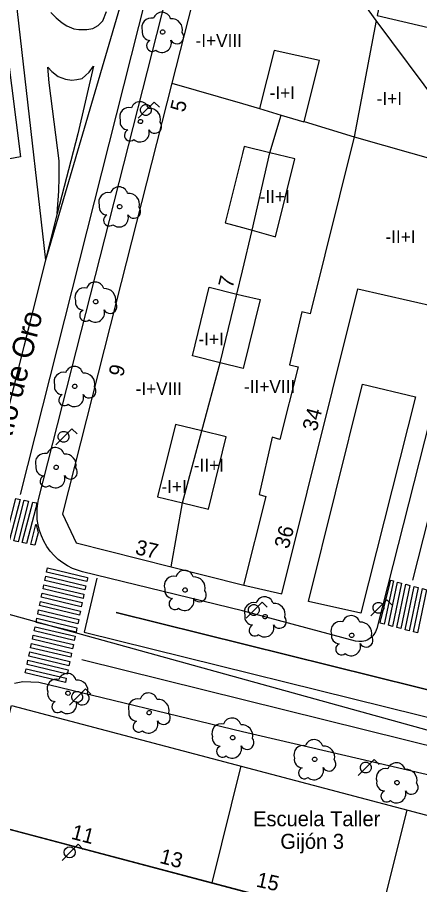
# Model space of a CAD drawing. Extents: x 282771 to 285132, y 4823109 to 4825496.
# Drawn here: x 284864.9 to 284911.7, y 4823286 to 4823387 of the extents above; entities that cross this region are included whole.
import ezdxf

# ---------------------------------------------------------------- set-up
doc = ezdxf.new("R2010")
doc.units = 0
for name, color, linetype in [('ACERA-BORDILLO', 7, 'Continuous'), ('ARBOL', 7, 'Continuous'), ('CALLE-EJE', 7, 'Continuous'), ('CALLE-TEXTO', 7, 'Continuous'), ('EDIFICIO', 7, 'Continuous'), ('FAROLA', 7, 'Continuous'), ('INTERIOR-EDIFICIO', 7, 'Continuous'), ('MEDIANERA', 7, 'Continuous'), ('NUM-LOCAL', 7, 'Continuous'), ('NUM-PORTAL', 7, 'Continuous'), ('PASO-PEATONES', 7, 'Continuous'), ('SENAL-VIARIA', 7, 'Continuous'), ('TXT-ALTURA-EDIFICIO', 7, 'Continuous'), ('TXT-EMPRESAS', 7, 'Continuous'), ('ZONA-VERDE', 7, 'Continuous')]:
    doc.layers.add(name, color=color, linetype=linetype)

msp = doc.modelspace()

# ---------------------------------------------------------------- linework, layer by layer
at = {"layer": 'ACERA-BORDILLO'}
for points in [[(284917.83, 4823359.55), (284906.71, 4823315.83), (284906.59, 4823315.48), (284906.39, 4823315.14), (284906.26, 4823314.99), (284906.12, 4823314.84), (284905.96, 4823314.71), (284905.78, 4823314.59), (284905.6, 4823314.5), (284905.4, 4823314.42), (284905.21, 4823314.37), (284905.01, 4823314.33), (284904.62, 4823314.33), (284904.25, 4823314.39), (284891.07, 4823317.92), (284872.44, 4823322.45), (284871.86, 4823322.62), (284871.28, 4823322.85), (284870.71, 4823323.14), (284870.16, 4823323.49), (284869.63, 4823323.89), (284869.14, 4823324.35), (284868.69, 4823324.86), (284868.29, 4823325.41), (284867.94, 4823326), (284867.66, 4823326.62), (284867.44, 4823327.25), (284867.28, 4823327.9), (284867.18, 4823328.54), (284867.15, 4823329.18), (284867.17, 4823329.8), (284867.25, 4823330.4), (284867.32, 4823330.85), (284882.77, 4823391.58)], [(284865.51, 4823309.66), (284864.54, 4823309.43)], [(284949.4, 4823285.7), (284949.22, 4823286.18), (284948.99, 4823286.64), (284948.72, 4823287.08), (284948.41, 4823287.48), (284948.07, 4823287.86), (284947.69, 4823288.19), (284947.3, 4823288.48), (284946.88, 4823288.73), (284946.46, 4823288.93), (284946.04, 4823289.09), (284932.75, 4823293.15), (284917.98, 4823297.58), (284891.07, 4823303.83), (284867.36, 4823309.57), (284865.51, 4823309.66)]]:
    msp.add_lwpolyline(points, dxfattribs=at)
at = {"layer": 'ARBOL'}
for centre, major_axis, start_param, end_param in [((284881.7, 4823386.54), (0.593, 0.852), 5.59344, 8.137119), ((284880.44, 4823385.81), (0.627, 0.9), 0.353779, 2.537609), ((284882.83, 4823385.54), (0.73, 1.04), 5.059203, 6.992443), ((284880.33, 4823385.24), (-0.534, -0.768), 5.121445, 6.85863), ((284883.44, 4823384.71), (-0.455, -0.654), 5.825921, 9.142545), ((284880.57, 4823383.69), (-0.384, -0.552), 4.163918, 7.580152), ((284881.71, 4823383.99), (-0.62, -0.891), 6.174847, 8.774925), ((284879.13, 4823376.12), (0.594, 0.852), 5.593912, 8.137591), ((284877.87, 4823375.39), (0.627, 0.9), 0.354251, 2.538082), ((284880.26, 4823375.12), (0.73, 1.04), 5.059675, 6.992915), ((284877.76, 4823374.82), (-0.535, -0.767), 5.121918, 6.859103), ((284880.87, 4823374.29), (-0.456, -0.654), 5.826393, 9.143018), ((284878, 4823373.27), (-0.384, -0.551), 4.164391, 7.580624), ((284879.14, 4823373.57), (-0.621, -0.891), 6.17532, 8.775398), ((284876.69, 4823366.22), (0.594, 0.852), 5.59436, 8.138039), ((284875.43, 4823365.49), (0.627, 0.9), 0.354698, 2.538529), ((284877.82, 4823365.22), (0.73, 1.04), 5.060122, 6.993363), ((284875.32, 4823364.92), (-0.535, -0.767), 5.122365, 6.85955), ((284878.43, 4823364.39), (-0.456, -0.654), 5.826841, 9.143465), ((284875.56, 4823363.37), (-0.384, -0.551), 4.164838, 7.581072), ((284876.7, 4823363.67), (-0.621, -0.89), 6.175767, 8.775845), ((284873.92, 4823355.14), (0.594, 0.852), 5.594862, 8.138541), ((284872.66, 4823354.41), (0.628, 0.899), 0.355201, 2.539031), ((284875.05, 4823354.14), (0.73, 1.04), 5.060625, 6.993865), ((284872.55, 4823353.84), (-0.535, -0.767), 5.122867, 6.860052), ((284875.66, 4823353.31), (-0.456, -0.653), 5.827343, 9.143967), ((284872.79, 4823352.29), (-0.385, -0.551), 4.16534, 7.581574), ((284873.93, 4823352.59), (-0.621, -0.89), 6.176269, 8.776347), ((284870.22, 4823344.58), (0.628, 0.899), 0.355649, 2.539479), ((284871.48, 4823345.31), (0.595, 0.851), 5.59531, 8.138989), ((284872.61, 4823344.31), (0.73, 1.04), 5.061073, 6.994313), ((284870.11, 4823344.01), (-0.536, -0.767), 5.123315, 6.8605), ((284873.22, 4823343.48), (-0.456, -0.653), 5.827791, 9.144415), ((284870.35, 4823342.46), (-0.385, -0.551), 4.165788, 7.582022), ((284871.49, 4823342.76), (-0.622, -0.89), 6.176717, 8.776795), ((284869.31, 4823335.87), (0.595, 0.851), 5.595731, 8.13941), ((284868.05, 4823335.14), (0.629, 0.899), 0.356069, 2.5399), ((284870.44, 4823334.87), (0.73, 1.04), 5.061493, 6.994734), ((284867.94, 4823334.57), (-0.536, -0.767), 5.123736, 6.860921), ((284871.05, 4823334.04), (-0.457, -0.653), 5.828212, 9.144836), ((284868.18, 4823333.02), (-0.385, -0.551), 4.166209, 7.582443), ((284869.32, 4823333.32), (-0.622, -0.89), 6.177138, 8.777216), ((284884.33, 4823321.58), (0.595, 0.851), 5.595888, 8.139567), ((284883.07, 4823320.85), (0.629, 0.899), 0.356227, 2.540057), ((284885.46, 4823320.58), (0.73, 1.04), 5.061651, 6.994891), ((284882.96, 4823320.28), (-0.536, -0.766), 5.123893, 6.861078), ((284886.07, 4823319.75), (-0.457, -0.653), 5.828369, 9.144993), ((284893.65, 4823318.5), (0.595, 0.851), 5.595765, 8.139444), ((284883.2, 4823318.73), (-0.385, -0.551), 4.166366, 7.5826), ((284884.34, 4823319.03), (-0.622, -0.889), 6.177295, 8.777373), ((284892.39, 4823317.77), (0.629, 0.899), 0.356103, 2.539934), ((284894.78, 4823317.5), (0.73, 1.04), 5.061527, 6.994768), ((284892.28, 4823317.2), (-0.536, -0.767), 5.12377, 6.860955), ((284895.39, 4823316.67), (-0.457, -0.653), 5.828246, 9.14487), ((284902.48, 4823315.58), (0.628, 0.899), 0.355918, 2.539749), ((284903.74, 4823316.31), (0.595, 0.851), 5.59558, 8.139259), ((284904.87, 4823315.31), (0.73, 1.04), 5.061342, 6.994583), ((284892.52, 4823315.65), (-0.385, -0.551), 4.166243, 7.582477), ((284893.66, 4823315.95), (-0.622, -0.89), 6.177172, 8.77725), ((284902.37, 4823315.01), (-0.536, -0.767), 5.123585, 6.86077), ((284905.48, 4823314.48), (-0.457, -0.653), 5.828061, 9.144685), ((284902.61, 4823313.46), (-0.385, -0.551), 4.166058, 7.582292), ((284903.75, 4823313.76), (-0.622, -0.89), 6.176987, 8.777065), ((284870.68, 4823309.58), (0.596, 0.85), 5.59672, 8.140399), ((284869.42, 4823308.85), (0.629, 0.898), 0.357059, 2.54089), ((284871.81, 4823308.58), (0.73, 1.04), 5.062483, 6.995724), ((284869.31, 4823308.28), (-0.537, -0.766), 5.124726, 6.861911), ((284880.14, 4823307.31), (0.596, 0.85), 5.596555, 8.140234), ((284869.55, 4823306.73), (-0.386, -0.55), 4.167199, 7.583433), ((284870.69, 4823307.03), (-0.623, -0.889), 6.178128, 8.778206), ((284872.42, 4823307.75), (-0.457, -0.653), 5.829201, 9.145826), ((284878.88, 4823306.58), (0.629, 0.898), 0.356894, 2.540724), ((284881.27, 4823306.31), (0.73, 1.04), 5.062318, 6.995558), ((284878.77, 4823306.01), (-0.537, -0.766), 5.12456, 6.861745), ((284881.88, 4823305.48), (-0.457, -0.653), 5.829036, 9.14566), ((284889.87, 4823304.39), (0.596, 0.851), 5.596414, 8.140093), ((284879.01, 4823304.46), (-0.386, -0.55), 4.167033, 7.583267), ((284880.15, 4823304.76), (-0.623, -0.889), 6.177962, 8.77804), ((284888.61, 4823303.66), (0.629, 0.898), 0.356753, 2.540583), ((284891, 4823303.39), (0.73, 1.04), 5.062177, 6.995417), ((284888.5, 4823303.09), (-0.537, -0.766), 5.124419, 6.861604), ((284891.61, 4823302.56), (-0.457, -0.653), 5.828895, 9.145519), ((284898.16, 4823301.15), (0.629, 0.898), 0.356596, 2.540426), ((284899.42, 4823301.88), (0.596, 0.851), 5.596257, 8.139936), ((284888.74, 4823301.54), (-0.386, -0.55), 4.166892, 7.583126), ((284889.88, 4823301.84), (-0.623, -0.889), 6.177821, 8.777899), ((284900.55, 4823300.88), (0.73, 1.04), 5.06202, 6.99526), ((284898.05, 4823300.58), (-0.537, -0.766), 5.124262, 6.861448), ((284901.16, 4823300.05), (-0.457, -0.653), 5.828738, 9.145362), ((284909.01, 4823299.18), (0.596, 0.851), 5.596107, 8.139786), ((284898.29, 4823299.03), (-0.385, -0.55), 4.166735, 7.582969), ((284899.43, 4823299.33), (-0.623, -0.889), 6.177664, 8.777742), ((284907.75, 4823298.45), (0.629, 0.899), 0.356445, 2.540276), ((284910.14, 4823298.18), (0.73, 1.04), 5.061869, 6.99511), ((284907.64, 4823297.88), (-0.536, -0.766), 5.124112, 6.861297), ((284910.75, 4823297.35), (-0.457, -0.653), 5.828588, 9.145212), ((284907.88, 4823296.33), (-0.385, -0.551), 4.166585, 7.582819), ((284909.02, 4823296.63), (-0.623, -0.889), 6.177514, 8.777592)]:
    msp.add_ellipse(centre, major_axis=major_axis, ratio=0.999979, start_param=start_param, end_param=end_param, dxfattribs=at)
for centre, major_axis in [((284881.77, 4823385.28), (0.145, 0.209)), ((284879.2, 4823374.86), (0.146, 0.209)), ((284876.76, 4823364.96), (0.146, 0.209)), ((284873.99, 4823353.88), (0.146, 0.209)), ((284871.55, 4823344.05), (0.146, 0.209)), ((284869.38, 4823334.61), (0.146, 0.209)), ((284884.4, 4823320.32), (0.146, 0.209)), ((284893.72, 4823317.24), (0.146, 0.209)), ((284903.81, 4823315.05), (0.146, 0.209)), ((284870.75, 4823308.32), (0.146, 0.208)), ((284880.21, 4823306.05), (0.146, 0.208)), ((284889.94, 4823303.13), (0.146, 0.209)), ((284899.49, 4823300.62), (0.146, 0.209)), ((284909.08, 4823297.92), (0.146, 0.209))]:
    msp.add_ellipse(centre, major_axis=major_axis, ratio=0.999979, dxfattribs=at)
at = {"layer": 'CALLE-EJE'}
for points in [[(284880.88, 4823402.09), (284876.29, 4823404.11), (284871.03, 4823405.55), (284867.58, 4823405.6), (284862.94, 4823404.4), (284868.13, 4823358.72)], [(284880.88, 4823402.09), (284868.13, 4823358.72)], [(284868.13, 4823358.72), (284858.12, 4823319.08)], [(284961.26, 4823290.55), (284858.12, 4823319.08)]]:
    msp.add_lwpolyline(points, dxfattribs=at)
at = {"layer": 'EDIFICIO'}
msp.add_line((284860.6, 4823293.34), (284902.24, 4823282.35), dxfattribs=at)
for points in [[(284891.07, 4823411.71), (284889.55, 4823405.65), (284882.85, 4823379.32), (284876.37, 4823353.84), (284870.11, 4823329.18), (284871.72, 4823325.83), (284882.76, 4823323.04), (284891.07, 4823320.95), (284895.68, 4823319.88), (284904.51, 4823355.37), (284913.72, 4823353.27), (284917.78, 4823369.17), (284918.8, 4823370.3), (284953.1, 4823390.14), (284957.26, 4823395.11), (284952.81, 4823398.29), (284960.75, 4823431.68), (284966.66, 4823430.17), (284969.39, 4823441.37), (284953.72, 4823493.19)], [(284864.18, 4823306.9), (284924.75, 4823290.92), (284916.09, 4823256.01), (284904.73, 4823209.97), (284901.17, 4823195.54), (284898.86, 4823186.21), (284892.95, 4823183.17), (284891.07, 4823183.65), (284865.72, 4823190.14), (284839.26, 4823196.64), (284837.46, 4823199.98), (284846.05, 4823233.55), (284848.92, 4823245.34), (284897.09, 4823233.91), (284909.36, 4823280.48), (284887.51, 4823286.24), (284860.6, 4823293.34), (284864.18, 4823306.9)]]:
    msp.add_lwpolyline(points, dxfattribs=at)
at = {"layer": 'FAROLA'}
for p, q in [((284880.81, 4823377.13), (284879.87, 4823376.2)), ((284881.4, 4823376.54), (284880.81, 4823377.13)), ((284879.87, 4823376.2), (284878.94, 4823375.26)), ((284871.22, 4823339.1), (284870.28, 4823338.17)), ((284871.81, 4823338.51), (284871.22, 4823339.1)), ((284870.28, 4823338.17), (284869.35, 4823337.23)), ((284893.38, 4823318.93), (284892.44, 4823318)), ((284893.97, 4823318.34), (284893.38, 4823318.93)), ((284907.89, 4823319.19), (284906.95, 4823318.26)), ((284908.48, 4823318.6), (284907.89, 4823319.19)), ((284892.44, 4823318), (284891.51, 4823317.06)), ((284906.95, 4823318.26), (284906.02, 4823317.32)), ((284872.81, 4823308.81), (284871.87, 4823307.88)), ((284873.4, 4823308.22), (284872.81, 4823308.81)), ((284871.87, 4823307.88), (284870.94, 4823306.94)), ((284906.42, 4823300.59), (284905.48, 4823299.66)), ((284907.01, 4823300), (284906.42, 4823300.59)), ((284905.48, 4823299.66), (284904.55, 4823298.72)), ((284871.93, 4823290.73), (284870.99, 4823289.8)), ((284872.52, 4823290.14), (284871.93, 4823290.73)), ((284870.99, 4823289.8), (284870.06, 4823288.86))]:
    msp.add_line(p, q, dxfattribs=at)
msp.add_circle((284870.95, 4823289.8), 0.638, dxfattribs=at)
for centre, major_axis in [((284879.83, 4823376.2), (0.364, 0.523)), ((284870.24, 4823338.17), (0.365, 0.522)), ((284892.4, 4823318), (0.365, 0.523)), ((284906.91, 4823318.26), (0.365, 0.523)), ((284871.83, 4823307.88), (0.365, 0.522)), ((284905.44, 4823299.66), (0.365, 0.522))]:
    msp.add_ellipse(centre, major_axis=major_axis, ratio=0.999979, dxfattribs=at)
at = {"layer": 'INTERIOR-EDIFICIO'}
for points in [[(284898.25, 4823374.85), (284900.06, 4823381.95), (284894.78, 4823383.11), (284893.08, 4823376.36), (284895.58, 4823375.61), (284898.24, 4823374.82)], [(284892.19, 4823362.2), (284894.94, 4823361.43), (284897.18, 4823370.5), (284894.26, 4823371.2), (284891.27, 4823371.95), (284891.07, 4823371.14), (284889.07, 4823363.08), (284891.07, 4823362.51), (284892.19, 4823362.2)], [(284891.16, 4823346.12), (284888.47, 4823346.77), (284885.24, 4823347.57), (284887.21, 4823355.58), (284890.44, 4823354.78), (284891.07, 4823354.62), (284893.13, 4823354.13), (284891.16, 4823346.12)], [(284883.27, 4823339.6), (284881.2, 4823331.18), (284884.09, 4823330.47), (284887.11, 4823329.73), (284889.18, 4823338.15), (284886.36, 4823338.84), (284883.27, 4823339.6)]]:
    msp.add_lwpolyline(points, dxfattribs=at)
at = {"layer": 'MEDIANERA'}
for p, q in [((284906.64, 4823386.61), (284902.72, 4823392.06)), ((284906.64, 4823386.62), (284904.07, 4823373.07)), ((284918.8, 4823370.3), (284906.64, 4823386.62)), ((284898.25, 4823374.85), (284904.07, 4823373.07)), ((284904.07, 4823373.07), (284917.78, 4823369.17)), ((284890.9, 4823299.85), (284887.51, 4823286.24)), ((284906.88, 4823281.13), (284910.25, 4823294.74))]:
    msp.add_line(p, q, dxfattribs=at)
for points in [[(284907.32, 4823389.8), (284906.75, 4823387.2), (284922.37, 4823383.57)], [(284882.85, 4823379.32), (284891.07, 4823376.96), (284893.08, 4823376.36)], [(284882.76, 4823323.04), (284884.09, 4823330.47), (284886.36, 4823338.84), (284888.47, 4823346.77), (284890.44, 4823354.78), (284891.07, 4823357.46), (284892.19, 4823362.2), (284894.26, 4823371.2), (284895.58, 4823375.61), (284895.58, 4823375.63)], [(284904.07, 4823373.07), (284898.98, 4823352.48), (284898.01, 4823352.72), (284896.54, 4823346.53), (284897.55, 4823346.29), (284895.42, 4823337.83), (284894.53, 4823338.1), (284893.02, 4823331.45), (284893.79, 4823331.2), (284891.21, 4823320.91)]]:
    msp.add_lwpolyline(points, dxfattribs=at)
at = {"layer": 'PASO-PEATONES'}
for points in [[(284863.47, 4823326.26), (284864.69, 4823330.98), (284865.18, 4823330.87), (284863.96, 4823326.15)], [(284864.45, 4823326.05), (284865.67, 4823330.77), (284866.16, 4823330.67), (284864.94, 4823325.95)], [(284865.43, 4823325.85), (284866.65, 4823330.57), (284867.06, 4823330.48), (284867.14, 4823330.46), (284867, 4823329.91), (284865.92, 4823325.75)], [(284866.41, 4823325.64), (284867.01, 4823327.96), (284867.04, 4823327.95), (284867.27, 4823326.97), (284866.9, 4823325.54)], [(284868.27, 4823322.42), (284868.37, 4823322.91), (284870.79, 4823322.33), (284873.04, 4823321.8), (284873.01, 4823321.68), (284872.94, 4823321.31)], [(284868.06, 4823321.44), (284868.17, 4823321.93), (284872.83, 4823320.82), (284872.73, 4823320.33)], [(284907.1, 4823316.48), (284907.16, 4823316.72), (284907.22, 4823317.03), (284908.35, 4823321.46), (284908.65, 4823321.38), (284907.59, 4823316.35)], [(284867.85, 4823320.46), (284867.96, 4823320.95), (284872.62, 4823319.84), (284872.52, 4823319.35)], [(284908.07, 4823316.22), (284909.14, 4823321.25), (284909.62, 4823321.13), (284908.56, 4823316.09)], [(284909.04, 4823315.97), (284910.11, 4823321), (284910.59, 4823320.87), (284909.52, 4823315.84)], [(284910.01, 4823315.71), (284911.07, 4823320.74), (284911.56, 4823320.62), (284910.49, 4823315.58)], [(284910.98, 4823315.46), (284912.04, 4823320.49), (284912.53, 4823320.36), (284911.46, 4823315.33)], [(284867.65, 4823319.49), (284867.75, 4823319.97), (284872.42, 4823318.86), (284872.31, 4823318.37)], [(284867.44, 4823318.51), (284867.54, 4823319), (284872.21, 4823317.88), (284872.11, 4823317.39)], [(284867.23, 4823317.53), (284867.34, 4823318.02), (284872, 4823316.9), (284871.9, 4823316.41)], [(284867.03, 4823316.55), (284867.13, 4823317.04), (284871.79, 4823315.93), (284871.69, 4823315.44)], [(284866.82, 4823315.57), (284866.92, 4823316.06), (284871.59, 4823314.95), (284871.48, 4823314.46)], [(284866.61, 4823314.59), (284866.71, 4823315.08), (284871.38, 4823313.97), (284871.28, 4823313.48)], [(284866.4, 4823313.61), (284866.51, 4823314.1), (284871.17, 4823312.99), (284871.07, 4823312.5)], [(284866.2, 4823312.63), (284866.3, 4823313.12), (284870.97, 4823312.01), (284870.86, 4823311.52)], [(284865.99, 4823311.66), (284866.09, 4823312.15), (284870.76, 4823311.03), (284870.65, 4823310.54)], [(284865.78, 4823310.68), (284865.88, 4823311.17), (284870.55, 4823310.05), (284870.45, 4823309.56)]]:
    msp.add_lwpolyline(points, close=True, dxfattribs=at)
at = {"layer": 'SENAL-VIARIA'}
for p, q in [((284884.44, 4823407.53), (284865.2, 4823331.46)), ((284910.94, 4823321.46), (284915.85, 4823341.05))]:
    msp.add_line(p, q, dxfattribs=at)
for points in [[(284855.6, 4823446.75), (284865.21, 4823370.76), (284863.38, 4823370.39)], [(284868.75, 4823387.55), (284869.38, 4823386.92), (284870.06, 4823386.35), (284870.64, 4823386.01), (284871.43, 4823385.65), (284872.03, 4823385.55), (284872.95, 4823385.56), (284873.65, 4823385.7), (284874.26, 4823386.03), (284874.81, 4823386.57), (284875.25, 4823387.65)], [(284869.5, 4823364.14), (284869.69, 4823366.75), (284869.74, 4823368.4), (284869.73, 4823370.28), (284868.57, 4823379.38), (284868.39, 4823381.17), (284868.89, 4823380.68), (284869.63, 4823380.1), (284870.46, 4823379.78), (284871.2, 4823379.68), (284871.78, 4823379.73), (284872.39, 4823379.88), (284872.8, 4823380.22), (284873.23, 4823380.62), (284873.71, 4823381.3), (284871.9, 4823373.44), (284869.5, 4823364.14), (284861.65, 4823333.05), (284856.35, 4823334.4)], [(284874.11, 4823321.69), (284872.64, 4823315.43), (284915.62, 4823304.78), (284923.62, 4823302.43), (284933.66, 4823299.31), (284943.55, 4823296.2), (284942.54, 4823290.39)], [(284876.35, 4823317.7), (284916.43, 4823307.77), (284876.35, 4823317.7)], [(284872.35, 4823312.24), (284914.8, 4823301.73), (284922.7, 4823299.41), (284932.71, 4823296.29), (284942.75, 4823293.13)]]:
    msp.add_lwpolyline(points, dxfattribs=at)
at = {"layer": 'ZONA-VERDE'}
for p, q in [((284898.78, 4823318.99), (284905.07, 4823344.3)), ((284905.07, 4823344.3), (284911.24, 4823342.83)), ((284911.24, 4823342.83), (284904.86, 4823317.63)), ((284904.86, 4823317.63), (284898.78, 4823318.99))]:
    msp.add_line(p, q, dxfattribs=at)

# ---------------------------------------------------------------- texts
at = {"layer": 'CALLE-TEXTO'}
msp.add_text('Calle Río de Oro', height=2.5, rotation=75.8332, dxfattribs=at).set_placement((284861.74, 4823328.31))
at = {"layer": 'NUM-LOCAL'}
for s, p in [('34', (284899.7, 4823338.72)), ('36', (284896.43, 4823325.03))]:
    msp.add_text(s, height=1.75, rotation=74.8696, dxfattribs=at).set_placement(p)
at = {"layer": 'NUM-PORTAL'}
for s, rotation, p in [('5', 75.9896, (284884.33, 4823375.86)), ('7', 75.9896, (284889.92, 4823355.38)), ('9', 75.9896, (284877.15, 4823345.06)), ('37', 346.7304, (284878.49, 4823324.53)), ('11', 345.3687, (284871.03, 4823291.39)), ('13', 345.3687, (284881.33, 4823288.58)), ('15', 347.571, (284892.59, 4823285.82))]:
    msp.add_text(s, height=1.75, rotation=rotation, dxfattribs=at).set_placement(p)
at = {"layer": 'TXT-ALTURA-EDIFICIO'}
for s, p in [('-I+VIII', (284885.61, 4823383.53)), ('-I+I', (284894.24, 4823377.46)), ('-I+I', (284906.71, 4823376.79)), ('-II+I', (284893.08, 4823365.38)), ('-II+I', (284907.73, 4823360.7)), ('-I+I', (284885.95, 4823348.79)), ('-II+VIII', (284891.26, 4823343.26)), ('-I+VIII', (284878.63, 4823343.01)), ('-II+I', (284885.41, 4823334.11)), ('-I+I', (284881.64, 4823331.63))]:
    msp.add_text(s, height=1.5, rotation=0.0006, dxfattribs=at).set_placement(p)
at = {"layer": 'TXT-EMPRESAS'}
for s, p in [('Escuela Taller ', (284892.31, 4823292.83)), ('Gijón 3', (284895.49, 4823290.2))]:
    msp.add_text(s, height=1.75, dxfattribs=at).set_placement(p)

doc.saveas('drawing.dxf')
